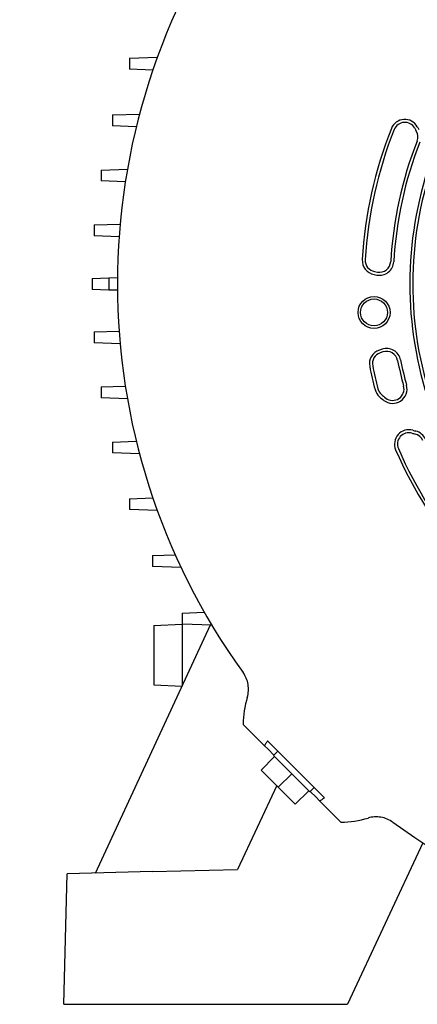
# Model space of a CAD drawing. Header units: inches. Extents: x 24 to 1128, y -69 to 748.
# Tile 262 of 656: x 408.4 to 413.91, y 292.55 to 306.21. Entities that reach past the tile are written whole.
import ezdxf

# ---------------------------------------------------------------- set-up
doc = ezdxf.new("R2010")
doc.units = ezdxf.units.IN
doc.header["$LTSCALE"] = 32
doc.header["$MEASUREMENT"] = 0
doc.layers.add('Visible (ANSI)', color=7, linetype='Continuous', lineweight=30)

msp = doc.modelspace()

# ---------------------------------------------------------------- linework, layer by layer
at = {"layer": 'Visible (ANSI)'}
for p, q in [((409.92086, 305.67928), (410.30515, 305.6927)), ((409.92086, 305.67928), (409.92086, 305.5272)), ((410.24298, 305.51595), (409.92086, 305.5272)), ((409.68405, 304.89238), (410.05849, 304.90546)), ((409.68405, 304.89238), (409.68405, 304.74031)), ((410.01358, 304.7288), (409.68405, 304.74031)), ((409.52453, 304.12778), (409.89036, 304.14056)), ((409.52453, 304.12778), (409.52453, 303.97571)), ((409.86111, 303.96395), (409.52453, 303.97571)), ((409.43105, 303.36478), (409.78896, 303.37728)), ((409.43105, 303.36478), (409.43105, 303.2127)), ((409.77468, 303.2007), (409.43105, 303.2127)), ((409.4012, 302.62221), (409.63206, 302.63027)), ((409.63206, 302.63027), (409.75183, 302.63445)), ((413.31282, 302.67747), (413.35185, 302.67051)), ((413.32012, 302.71847), (413.35915, 302.71152)), ((409.4012, 302.62221), (409.4012, 302.47013)), ((409.63206, 302.46207), (409.4012, 302.47013)), ((409.75183, 302.45789), (409.63206, 302.46207)), ((409.43105, 301.87964), (409.77468, 301.89164)), ((409.43105, 301.87964), (409.43105, 301.72756)), ((409.78896, 301.71506), (409.43105, 301.72756)), ((413.42381, 301.6414), (413.38613, 301.62908)), ((413.43675, 301.60181), (413.39907, 301.58949)), ((409.52453, 301.11663), (409.86111, 301.12839)), ((409.52453, 301.11663), (409.52453, 300.96456)), ((409.89036, 300.95178), (409.52453, 300.96456)), ((409.68405, 300.35203), (410.01358, 300.36354)), ((409.68405, 300.35203), (409.68405, 300.19996)), ((410.05849, 300.18688), (409.68405, 300.19996)), ((409.92086, 299.56514), (410.24298, 299.57639)), ((409.92086, 299.56514), (409.92086, 299.41306)), ((410.30515, 299.39964), (409.92086, 299.41306)), ((410.23934, 298.77431), (410.55364, 298.78528)), ((410.23934, 298.77431), (410.23934, 298.62223)), ((410.63494, 298.60842), (410.23934, 298.62223)), ((410.65143, 297.97774), (410.95721, 297.98842)), ((410.65143, 297.97774), (410.65143, 297.82567)), ((409.44863, 294.3675), (411.04513, 297.81192)), ((410.25773, 297.80503), (410.65143, 297.82567)), ((410.25773, 297.80503), (410.25773, 296.98315)), ((411.06056, 297.81138), (410.65143, 297.82567)), ((410.65143, 297.82567), (410.65143, 296.96252)), ((410.25773, 296.98315), (410.65143, 296.96252)), ((411.79311, 296.13583), (411.49714, 296.4318)), ((411.83493, 296.20537), (412.62733, 295.41297)), ((411.84266, 296.08629), (411.79311, 296.13583)), ((411.84266, 296.08629), (411.92351, 296.00543)), ((411.74674, 295.79803), (411.93326, 295.98455)), ((411.91794, 295.99986), (411.97919, 296.06111)), ((411.91794, 295.99986), (411.93326, 295.98455)), ((411.97667, 295.94114), (411.93326, 295.98455)), ((411.97667, 295.94114), (412.12647, 295.79133)), ((411.98337, 295.5614), (411.74674, 295.79803)), ((412.16989, 295.74792), (412.12647, 295.79133)), ((411.98337, 295.5614), (412.16989, 295.74792)), ((412.2133, 295.70451), (412.16989, 295.74792)), ((412.2133, 295.70451), (412.3631, 295.5547)), ((411.96212, 295.58264), (411.41956, 294.41911)), ((412.22, 295.32477), (411.98337, 295.5614)), ((412.40652, 295.51129), (412.3631, 295.5547)), ((412.42183, 295.49598), (412.48307, 295.55723)), ((412.22, 295.32477), (412.40652, 295.51129)), ((412.40652, 295.51129), (412.42183, 295.49598)), ((412.4274, 295.50155), (412.50825, 295.4207)), ((412.50825, 295.4207), (412.5578, 295.37115)), ((412.85377, 295.07518), (412.5578, 295.37115)), ((413.99045, 294.7892), (412.94451, 292.54617)), ((409.0075, 292.54617), (409.05493, 294.35719)), ((410.23724, 294.38815), (409.05493, 294.35719)), ((410.23724, 294.38815), (411.41956, 294.41911)), ((409.0075, 292.54617), (410.18901, 292.54617)), ((410.18901, 292.54617), (412.94451, 292.54617))]:
    msp.add_line(p, q, dxfattribs=at)
for radius in [0.22172, 0.18701]:
    msp.add_circle((413.31265, 302.1507), radius, dxfattribs=at)
for centre, radius, start, end in [((422.06336, 305.64139), 37.84893, 94.726002, 184.707209), ((422.06336, 305.64139), 37.59893, 94.726002, 184.707209), ((418.96813, 302.54617), 9.21672, 144.17061, 215.82939), ((413.73883, 304.63194), 0.19913, 29.054592, 158.254846), ((418.96813, 302.54617), 5.82905, 158.254846, 176.666741), ((418.96813, 302.54617), 5.7874, 158.254846, 176.666741), ((413.73883, 304.63194), 0.15748, 29.054592, 158.254846), ((415.25312, 305.47321), 1.5748, 209.054592, 210.719185), ((415.25312, 305.47321), 1.53315, 209.054592, 210.719185), ((413.76391, 304.5883), 0.15748, 338.574992, 30.719185), ((418.96813, 302.54617), 5.43307, 158.574992, 176.714615), ((418.96813, 302.54617), 5.39142, 158.574992, 176.714615), ((418.96813, 302.54617), 5.15976, 162.181313, 200.021118), ((418.96813, 302.54617), 5.11811, 162.181313, 200.021118), ((413.34774, 302.87351), 0.19913, 176.666741, 259.900602), ((413.34774, 302.87351), 0.15748, 176.666741, 259.900602), ((413.38677, 302.86656), 0.19913, 259.900602, 356.714615), ((413.38677, 302.86656), 0.15748, 259.900602, 356.714615), ((413.44799, 301.4398), 0.19913, 108.099398, 191.333259), ((413.44799, 301.4398), 0.15748, 108.099398, 191.333259), ((413.48568, 301.45212), 0.19913, 11.285385, 108.099398), ((413.48568, 301.45212), 0.15748, 11.285385, 108.099398), ((418.96813, 302.54617), 5.82905, 191.333259, 194.56729), ((418.96813, 302.54617), 5.7874, 191.333259, 194.56729), ((418.96813, 302.54617), 5.43307, 191.285385, 195.128247), ((418.96813, 302.54617), 5.39142, 191.285385, 195.128247), ((413.57133, 301.08714), 0.19913, 232.175177, 15.128247), ((413.57133, 301.08714), 0.15748, 232.175177, 15.128247), ((413.5192, 301.13015), 0.19913, 194.56729, 228.783341), ((413.5192, 301.13015), 0.15748, 194.56729, 228.783341), ((414.27149, 301.98899), 1.29921, 228.783341, 232.175177), ((414.27149, 301.98899), 1.34086, 228.783341, 232.175177), ((413.7956, 300.32336), 0.19913, 74.054592, 203.254846), ((413.7956, 300.32336), 0.15748, 74.054592, 203.254846), ((414.27149, 301.98899), 1.5748, 254.054592, 255.719185), ((414.27149, 301.98899), 1.53315, 254.054592, 255.719185), ((413.84418, 300.31023), 0.15748, 23.574992, 75.719185), ((413.84418, 300.31023), 0.19913, 23.574992, 75.719185), ((418.96813, 302.54617), 5.82905, 203.254846, 239.56729), ((418.96813, 302.54617), 5.7874, 203.254846, 239.56729), ((418.96813, 302.54617), 9.21672, 234.17061, 305.82939)]:
    msp.add_arc(centre, radius, start, end, dxfattribs=at)
for centre, major_axis, ratio, start_param, end_param in [((409.87735, 302.54609), (0, 11.54892), 0.02123973, 1.56350743, 1.57807169), ((412.82948, 296.43008), (0.64068, 1.17715), 0.99242517, 1.78001977, 2.06475257), ((412.85205, 296.40752), (1.17715, 0.64068), 0.99242517, 4.21843274, 4.50316555)]:
    msp.add_ellipse(centre, major_axis=major_axis, ratio=ratio, start_param=start_param, end_param=end_param, dxfattribs=at)
for points, knots in [([(411.55366, 296.80755), (411.56227, 296.83633), (411.56756, 296.86609), (411.57126, 296.92606), (411.56966, 296.95626), (411.55964, 297.01555), (411.55121, 297.04463), (411.52797, 297.10014), (411.51316, 297.12655), (411.49555, 297.15094)], [0.000000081, 0.000000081, 0.000000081, 0.000000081, 0.228896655, 0.228896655, 0.45781631, 0.45781631, 0.687079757, 0.687079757, 0.916348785, 0.916348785, 0.916348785, 0.916348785]), ([(411.83493, 296.20537), (411.82668, 296.19259), (411.81916, 296.18046), (411.8054, 296.15747), (411.79903, 296.14641), (411.79311, 296.13583)], [0.000001, 0.000001, 0.000001, 0.000001, 0.301846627, 0.301846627, 0.603926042, 0.603926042, 0.603926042, 0.603926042]), ([(412.5578, 295.37115), (412.56838, 295.37706), (412.57944, 295.38344), (412.60242, 295.3972), (412.61456, 295.40471), (412.62733, 295.41297)], [0.000001, 0.000001, 0.000001, 0.000001, 0.301646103, 0.301646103, 0.603058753, 0.603058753, 0.603058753, 0.603058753]), ([(413.57291, 295.07359), (413.54855, 295.09117), (413.52218, 295.10596), (413.46677, 295.12919), (413.43773, 295.13762), (413.37845, 295.14768), (413.34821, 295.1493), (413.28815, 295.14562), (413.25833, 295.14032), (413.22951, 295.13169)], [0, 0, 0, 0, 0.228907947, 0.228907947, 0.457825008, 0.457825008, 0.687125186, 0.687125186, 0.916414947, 0.916414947, 0.916414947, 0.916414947])]:
    msp.add_open_spline(points, degree=3, knots=knots, dxfattribs=at)

doc.saveas('drawing.dxf')
